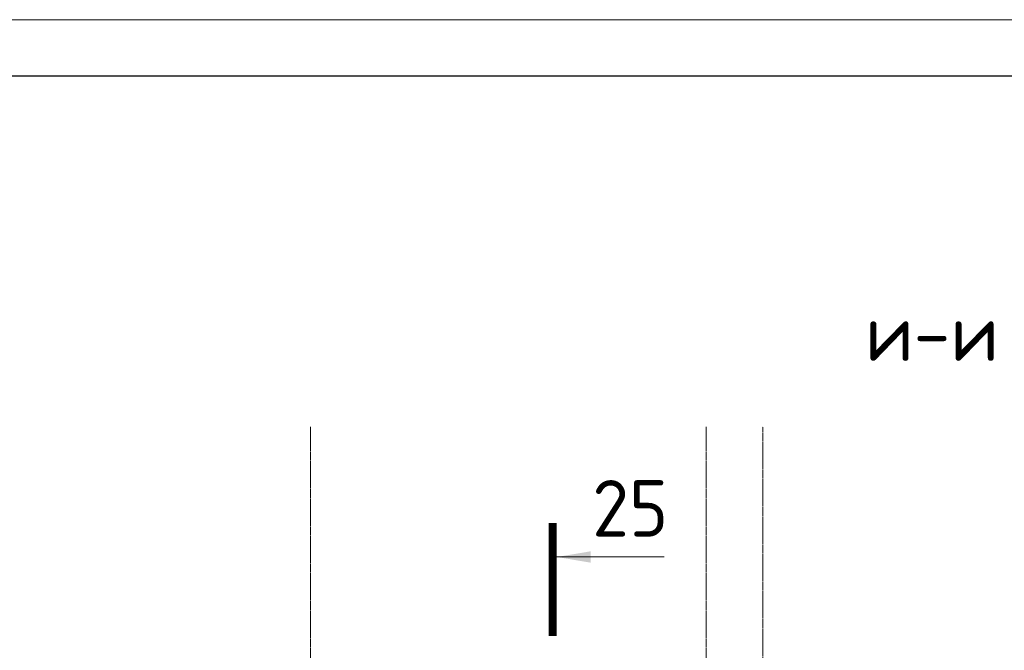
# Model space of a CAD drawing. Header units: millimetres. Extents: x 376598 to 1249954, y -318491 to -22134.
# Tile 261 of 444: x 655563 to 664268, y -27712 to -22134. Entities that reach past the tile are written whole.
import ezdxf

# ---------------------------------------------------------------- set-up
doc = ezdxf.new("R2010")
doc.units = ezdxf.units.MM
doc.linetypes.add('______5', pattern=[1100, 800, -100, 100, -100])
doc.linetypes.add('осевая', pattern=[50.8, 31.75, -6.35, 6.35, -6.35])
for name, color, linetype, lineweight in [('Оси', 40, '______5', 18), ('РАЗМЕРЫ', 1, 'Continuous', 9), ('ТОНКИЕ', 7, 'Continuous', 9), ('Узлы', 7, 'Continuous', 0)]:
    doc.layers.add(name, color=color, linetype=linetype, lineweight=lineweight)
doc.layers.add('ТОЛСТЫЕ_ОСНОВНЫЕ', color=6, linetype='Continuous')
doc.styles.add('GOST-2.304_Type-B', font='GOST_Common.ttf')

# ---------------------------------------------------------------- blocks, each defined once
blk = doc.blocks.new('*U58')
at = {"layer": 'ТОЛСТЫЕ_ОСНОВНЫЕ', "color": 6}
blk.add_lwpolyline([(20, 5), (1256, 5), (1256, 589), (20, 589)], close=True, dxfattribs=at)
at = {"layer": 'ТОНКИЕ'}
blk.add_lwpolyline([(0, 0), (1261, 0), (1261, 594), (0, 594)], close=True, dxfattribs=at)

msp = doc.modelspace()

# ---------------------------------------------------------------- linework, layer by layer
at = {"layer": 'Оси', "color": 16, "linetype": 'осевая', "lineweight": 0, "ltscale": 0.5, "transparency": 33554687}
for p, q in [((658132.9, -34664.4), (658132.9, -25735)), ((661632.9, -34664.4), (661632.9, -25735)), ((662132.9, -34086.9), (662132.9, -25735))]:
    msp.add_line(p, q, dxfattribs=at)
at = {"layer": 'Узлы', "color": 1, "linetype": 'Continuous', "lineweight": 0}
msp.add_line((660310.8, -26886.6, 200), (661260.8, -26886.6, 200), dxfattribs=at)
at = {"layer": 'Узлы', "color": 1, "linetype": 'Continuous', "lineweight": 0, "const_width": 70, "elevation": 200}
msp.add_lwpolyline([(660275.8, -26586.6), (660275.8, -27586.6)], dxfattribs=at)
at = {"layer": 'Узлы', "color": 1, "linetype": 'Continuous', "lineweight": 0}
msp.add_solid([(660310.8, -26886.6, 200), (660611.3, -26936.9, 200), (660611.3, -26836.4, 200)], dxfattribs=at)

# ---------------------------------------------------------------- block references
at = {"xscale": 100, "yscale": 100, "zscale": 100}
msp.add_blockref('*U58', (577095.4, -81534.3, 3100), dxfattribs=at)

# ---------------------------------------------------------------- texts
at = {"layer": 'РАЗМЕРЫ', "insert": (663628.5, -24902.9), "char_height": 500, "attachment_point": 5, "style": 'GOST-2.304_Type-B'}
msp.add_mtext_dynamic_manual_height_columns('и-и', width=3941.213, gutter_width=625, heights=[0], dxfattribs=at)
at = {"layer": 'Узлы', "color": 1, "linetype": 'Continuous', "lineweight": 0, "insert": (660960.8, -26456.6, 200), "char_height": 500, "attachment_point": 5, "style": 'GOST-2.304_Type-B'}
msp.add_mtext_dynamic_manual_height_columns('25', width=723.88, gutter_width=25, heights=[0], dxfattribs=at)

doc.saveas('drawing.dxf')
